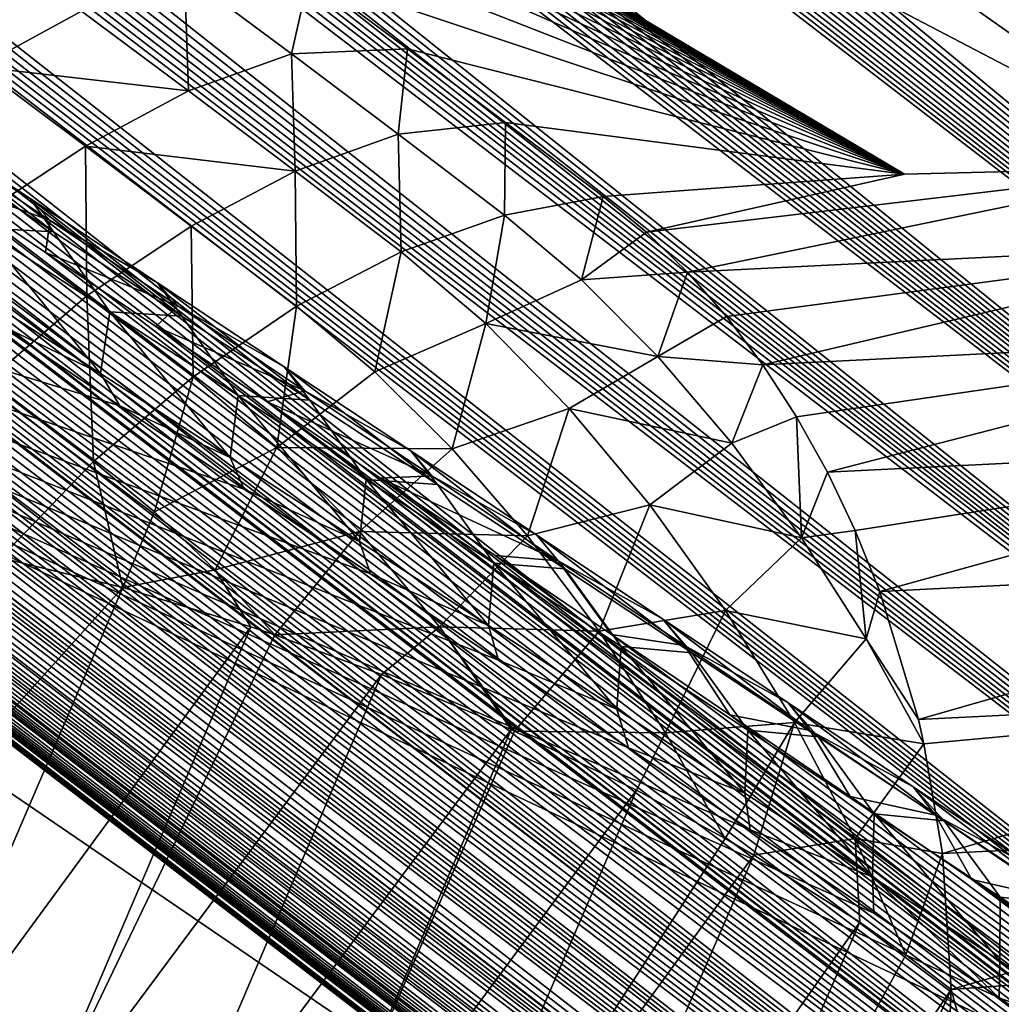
# Model space of a CAD drawing. Header units: metres. Extents: x -82 to 82, y -313 to 40.
# Tile 369 of 405: x 68.76 to 71.06, y -20.55 to -18.25. Entities that reach past the tile are written whole.
import ezdxf

# ---------------------------------------------------------------- set-up
doc = ezdxf.new("R2010")
doc.units = ezdxf.units.M
doc.layers.add('solid_505278_SW0001_CCC', color=7, linetype='CONTINUOUS')

msp = doc.modelspace()

# ---------------------------------------------------------------- linework, layer by layer
at = {"layer": 'solid_505278_SW0001_CCC'}
for points in [[(76.345619, -25.44556, 67.233284), (54.125202, -8.316621, 47.90155), (54.168163, -8.291471, 48.204098)], [(76.345619, -25.44556, 67.233284), (54.168163, -8.291471, 48.204098), (54.234127, -8.277763, 48.533401)], [(76.080063, -25.070902, 67.758102), (54.234127, -8.277763, 48.533401), (54.324928, -8.276736, 48.889782)], [(76.080063, -25.070902, 67.758102), (76.345619, -25.44556, 67.233284), (54.234127, -8.277763, 48.533401)], [(76.080063, -25.070902, 67.758102), (54.324928, -8.276736, 48.889782), (54.380352, -8.281484, 49.078373)], [(76.080063, -25.070902, 67.758102), (54.380352, -8.281484, 49.078373), (54.442638, -8.289826, 49.273983)], [(76.080063, -25.070902, 67.758102), (54.442638, -8.289826, 49.273983), (54.512383, -8.302224, 49.476921)], [(76.345619, -25.44556, 67.233284), (54.103271, -8.351828, 47.625713), (54.125202, -8.316621, 47.90155)], [(75.816483, -24.664057, 68.265808), (54.512383, -8.302224, 49.476921), (54.589371, -8.318463, 49.687038)], [(75.816483, -24.664057, 68.265808), (76.080063, -25.070902, 67.758102), (54.512383, -8.302224, 49.476921)], [(75.816483, -24.664057, 68.265808), (54.589371, -8.318463, 49.687038), (54.674049, -8.33887, 49.904579)], [(75.816483, -24.664057, 68.265808), (54.674049, -8.33887, 49.904579), (54.766926, -8.363841, 50.129829)], [(76.612999, -25.78805, 66.691933), (54.099339, -8.39504, 47.375229), (54.103271, -8.351828, 47.625713)], [(76.345619, -25.44556, 67.233284), (76.612999, -25.78805, 66.691933), (54.103271, -8.351828, 47.625713)], [(75.816483, -24.664057, 68.265808), (54.766926, -8.363841, 50.129829), (54.86776, -8.393135, 50.362602)], [(76.612999, -25.78805, 66.691933), (54.111385, -8.445367, 47.14753), (54.099339, -8.39504, 47.375229)], [(75.816483, -24.664057, 68.265808), (54.86776, -8.393135, 50.362602), (54.977158, -8.42721, 50.603306)], [(75.555031, -24.224947, 68.755859), (54.977158, -8.42721, 50.603306), (55.095448, -8.466302, 50.852158)], [(75.555031, -24.224947, 68.755859), (75.816483, -24.664057, 68.265808), (54.977158, -8.42721, 50.603306)], [(76.612999, -25.78805, 66.691933), (54.137653, -8.502065, 46.94006), (54.111385, -8.445367, 47.14753)], [(75.555031, -24.224947, 68.755859), (55.095448, -8.466302, 50.852158), (55.222481, -8.510247, 51.109005)], [(76.882225, -26.098532, 66.134247), (54.176407, -8.564454, 46.749348), (54.137653, -8.502065, 46.94006)], [(76.612999, -25.78805, 66.691933), (76.882225, -26.098532, 66.134247), (54.137653, -8.502065, 46.94006)], [(75.555031, -24.224947, 68.755859), (55.222481, -8.510247, 51.109005), (55.359039, -8.559654, 51.374424)], [(76.882225, -26.098532, 66.134247), (54.226963, -8.632551, 46.572762), (54.176407, -8.564454, 46.749348)], [(75.555031, -24.224947, 68.755859), (55.359039, -8.559654, 51.374424), (55.505211, -8.614552, 51.648441)], [(75.555031, -24.224947, 68.755859), (55.505211, -8.614552, 51.648441), (55.661079, -8.674984, 51.931095)], [(76.882225, -26.098532, 66.134247), (54.289204, -8.706676, 46.408291), (54.226963, -8.632551, 46.572762)], [(75.295624, -23.753136, 69.227661), (55.661079, -8.674984, 51.931095), (55.827553, -8.741654, 52.223042)], [(75.295624, -23.753136, 69.227661), (75.555031, -24.224947, 68.755859), (55.661079, -8.674984, 51.931095)], [(76.882225, -26.098532, 66.134247), (54.363327, -8.787322, 46.253887), (54.289204, -8.706676, 46.408291)], [(75.295624, -23.753136, 69.227661), (55.827553, -8.741654, 52.223042), (56.00441, -8.814354, 52.524082)], [(77.153114, -26.376831, 65.56057), (54.449986, -8.875228, 46.107922), (54.363327, -8.787322, 46.253887)], [(76.882225, -26.098532, 66.134247), (77.153114, -26.376831, 65.56057), (54.363327, -8.787322, 46.253887)], [(75.295624, -23.753136, 69.227661), (56.00441, -8.814354, 52.524082), (56.19212, -8.893432, 52.834541)], [(77.153114, -26.376831, 65.56057), (54.550522, -8.971525, 45.969608), (54.449986, -8.875228, 46.107922)], [(75.295624, -23.753136, 69.227661), (56.19212, -8.893432, 52.834541), (56.323799, -8.950103, 53.047127)], [(75.295624, -23.753136, 69.227661), (56.323799, -8.950103, 53.047127), (56.460537, -9.009776, 53.264057)], [(77.153114, -26.376831, 65.56057), (54.666393, -9.077358, 45.838272), (54.550522, -8.971525, 45.969608)], [(75.295624, -23.753136, 69.227661), (56.460537, -9.009776, 53.264057), (56.602325, -9.072442, 53.485317)], [(77.153114, -26.376831, 65.56057), (54.799873, -9.194427, 45.713104), (54.666393, -9.077358, 45.838272)], [(75.038445, -23.248466, 69.680389), (56.602325, -9.072442, 53.485317), (56.749523, -9.138391, 53.711166)], [(75.038445, -23.248466, 69.680389), (75.295624, -23.753136, 69.227661), (56.602325, -9.072442, 53.485317)], [(75.038445, -23.248466, 69.680389), (56.749523, -9.138391, 53.711166), (56.902493, -9.207915, 53.941875)], [(77.425522, -26.622751, 64.971252), (54.953804, -9.324703, 45.594826), (54.799873, -9.194427, 45.713104)], [(77.153114, -26.376831, 65.56057), (77.425522, -26.622751, 64.971252), (54.799873, -9.194427, 45.713104)], [(75.038445, -23.248466, 69.680389), (56.902493, -9.207915, 53.941875), (57.061127, -9.280917, 54.177357)], [(75.038445, -23.248466, 69.680389), (57.061127, -9.280917, 54.177357), (57.225243, -9.357238, 54.417461)], [(77.425522, -26.622751, 64.971252), (55.130699, -9.46979, 45.484276), (54.953804, -9.324703, 45.594826)], [(75.038445, -23.248466, 69.680389), (57.225243, -9.357238, 54.417461), (57.395248, -9.437218, 54.662479)], [(75.038445, -23.248466, 69.680389), (57.395248, -9.437218, 54.662479), (57.57156, -9.521201, 54.912704)], [(77.425522, -26.622751, 64.971252), (55.333271, -9.631367, 45.382477), (55.130699, -9.46979, 45.484276)], [(74.7836, -22.710644, 70.113213), (57.57156, -9.521201, 54.912704), (57.75423, -9.60923, 55.168167)], [(74.7836, -22.710644, 70.113213), (75.038445, -23.248466, 69.680389), (57.57156, -9.521201, 54.912704)], [(74.7836, -22.710644, 70.113213), (57.75423, -9.60923, 55.168167), (57.942883, -9.700978, 55.428596)], [(77.699341, -26.836039, 64.366264), (55.564148, -9.81096, 45.291882), (55.333271, -9.631367, 45.382477)], [(77.425522, -26.622751, 64.971252), (77.699341, -26.836039, 64.366264), (55.333271, -9.631367, 45.382477)], [(74.7836, -22.710644, 70.113213), (57.942883, -9.700978, 55.428596), (58.137966, -9.796826, 55.694294)], [(74.7836, -22.710644, 70.113213), (58.137966, -9.796826, 55.694294), (58.339954, -9.897187, 55.965591)], [(77.699341, -26.836039, 64.366264), (55.824394, -10.008912, 45.214863), (55.564148, -9.81096, 45.291882)], [(74.7836, -22.710644, 70.113213), (58.339954, -9.897187, 55.965591), (58.549076, -10.002254, 56.242645)], [(74.7836, -22.710644, 70.113213), (58.549076, -10.002254, 56.242645), (58.764778, -10.111545, 56.525063)], [(77.699341, -26.836039, 64.366264), (56.115044, -10.225605, 45.153378), (55.824394, -10.008912, 45.214863)], [(74.7836, -22.710644, 70.113213), (58.764778, -10.111545, 56.525063), (58.987522, -10.225457, 56.813156)], [(77.974304, -27.016228, 63.745903), (56.272099, -10.34112, 45.129139), (56.115044, -10.225605, 45.153378)], [(77.699341, -26.836039, 64.366264), (77.974304, -27.016228, 63.745903), (56.115044, -10.225605, 45.153378)], [(74.530975, -22.139042, 70.525139), (58.987522, -10.225457, 56.813156), (59.217876, -10.344501, 57.107323)], [(74.530975, -22.139042, 70.525139), (74.7836, -22.710644, 70.113213), (58.987522, -10.225457, 56.813156)], [(77.974304, -27.016228, 63.745903), (56.43716, -10.461495, 45.109402), (56.272099, -10.34112, 45.129139)], [(74.530975, -22.139042, 70.525139), (59.217876, -10.344501, 57.107323), (59.45628, -10.469051, 57.40786)], [(77.974304, -27.016228, 63.745903), (56.610725, -10.58708, 45.094784), (56.43716, -10.461495, 45.109402)], [(74.530975, -22.139042, 70.525139), (59.45628, -10.469051, 57.40786), (59.639893, -10.565666, 57.637127)], [(74.530975, -22.139042, 70.525139), (59.639893, -10.565666, 57.637127), (59.827763, -10.665145, 57.869785)], [(77.974304, -27.016228, 63.745903), (56.792622, -10.717693, 45.08506), (56.610725, -10.58708, 45.094784)], [(74.530975, -22.139042, 70.525139), (59.827763, -10.665145, 57.869785), (60.020191, -10.767756, 58.106045)], [(78.250191, -27.162827, 63.110401), (56.983196, -10.853569, 45.080631), (56.792622, -10.717693, 45.08506)], [(77.974304, -27.016228, 63.745903), (78.250191, -27.162827, 63.110401), (56.792622, -10.717693, 45.08506)], [(74.530975, -22.139042, 70.525139), (60.020191, -10.767756, 58.106045), (60.217476, -10.873771, 58.346104)], [(78.250191, -27.162827, 63.110401), (57.182873, -10.994995, 45.081982), (56.983196, -10.853569, 45.080631)], [(74.530975, -22.139042, 70.525139), (60.217476, -10.873771, 58.346104), (60.41991, -10.983461, 58.590176)], [(78.250191, -27.162827, 63.110401), (57.39143, -11.14176, 45.088863), (57.182873, -10.994995, 45.081982)], [(74.530975, -22.139042, 70.525139), (60.41991, -10.983461, 58.590176), (60.62722, -11.09657, 58.83807)], [(74.530975, -22.139042, 70.525139), (60.62722, -11.09657, 58.83807), (60.839119, -11.21284, 59.0896)], [(78.250191, -27.162827, 63.110401), (57.609409, -11.294246, 45.101841), (57.39143, -11.14176, 45.088863)], [(74.280769, -21.533434, 70.915047), (60.839119, -11.21284, 59.0896), (61.055962, -11.332606, 59.344994)], [(74.280769, -21.533434, 70.915047), (74.530975, -22.139042, 70.525139), (60.839119, -11.21284, 59.0896)], [(78.250191, -27.162827, 63.110401), (57.83709, -11.452638, 45.121223), (57.609409, -11.294246, 45.101841)], [(74.280769, -21.533434, 70.915047), (61.055962, -11.332606, 59.344994), (61.278103, -11.456206, 59.604481)], [(78.526711, -27.275181, 62.45961), (58.074326, -11.616781, 45.146843), (57.83709, -11.452638, 45.121223)], [(78.250191, -27.162827, 63.110401), (78.526711, -27.275181, 62.45961), (57.83709, -11.452638, 45.121223)], [(74.280769, -21.533434, 70.915047), (61.278103, -11.456206, 59.604481), (61.505901, -11.58398, 59.868294)], [(74.280769, -21.533434, 70.915047), (61.505901, -11.58398, 59.868294), (61.739586, -11.716146, 60.136589)], [(78.526711, -27.275181, 62.45961), (58.321842, -11.787207, 45.179451), (58.074326, -11.616781, 45.146843)], [(74.280769, -21.533434, 70.915047), (61.739586, -11.716146, 60.136589), (61.978455, -11.852039, 60.408932)], [(78.526711, -27.275181, 62.45961), (58.579704, -11.963929, 45.21912), (58.321842, -11.787207, 45.179451)], [(74.280769, -21.533434, 70.915047), (61.978455, -11.852039, 60.408932), (62.173393, -11.963545, 60.629784)], [(78.526711, -27.275181, 62.45961), (58.84798, -12.146968, 45.265919), (58.579704, -11.963929, 45.21912)], [(74.280769, -21.533434, 70.915047), (62.173393, -11.963545, 60.629784), (62.371979, -12.077766, 60.853424)], [(74.280769, -21.533434, 70.915047), (62.371979, -12.077766, 60.853424), (62.574429, -12.194921, 61.07999)], [(78.526711, -27.275181, 62.45961), (59.127491, -12.336932, 45.320679), (58.84798, -12.146968, 45.265919)], [(74.280769, -21.533434, 70.915047), (62.574429, -12.194921, 61.07999), (62.780964, -12.315228, 61.309608)], [(74.280769, -21.533434, 70.915047), (62.780964, -12.315228, 61.309608), (62.991795, -12.438903, 61.542416)], [(78.803513, -27.352558, 61.793812), (59.418022, -12.53362, 45.383186), (59.127491, -12.336932, 45.320679)], [(78.526711, -27.275181, 62.45961), (78.803513, -27.352558, 61.793812), (59.127491, -12.336932, 45.320679)], [(74.280769, -21.533434, 70.915047), (62.991795, -12.438903, 61.542416), (63.206776, -12.565801, 61.778336)], [(78.803513, -27.352558, 61.793812), (59.719986, -12.737326, 45.453869), (59.418022, -12.53362, 45.383186)], [(74.033012, -20.893349, 71.281761), (63.206776, -12.565801, 61.778336), (63.425411, -12.695429, 62.017071)], [(74.033012, -20.893349, 71.281761), (74.280769, -21.533434, 70.915047), (63.206776, -12.565801, 61.778336)], [(74.033012, -20.893349, 71.281761), (63.425411, -12.695429, 62.017071), (63.647953, -12.828047, 62.258774)], [(78.803513, -27.352558, 61.793812), (59.928116, -12.877384, 45.50602), (59.719986, -12.737326, 45.453869)], [(74.033012, -20.893349, 71.281761), (63.647953, -12.828047, 62.258774), (63.874664, -12.963936, 62.503593)], [(78.803513, -27.352558, 61.793812), (60.141533, -13.020702, 45.562016), (59.928116, -12.877384, 45.50602)], [(74.033012, -20.893349, 71.281761), (63.874664, -12.963936, 62.503593), (64.10582, -13.103378, 62.751694)], [(78.803513, -27.352558, 61.793812), (60.360237, -13.167265, 45.621857), (60.141533, -13.020702, 45.562016)], [(74.033012, -20.893349, 71.281761), (64.10582, -13.103378, 62.751694), (64.341682, -13.246655, 63.003227)], [(78.803513, -27.352558, 61.793812), (60.584541, -13.31732, 45.685883), (60.360237, -13.167265, 45.621857)], [(74.033012, -20.893349, 71.281761), (64.341682, -13.246655, 63.003227), (64.582527, -13.394051, 63.258354)], [(79.080238, -27.394154, 61.113167), (60.814766, -13.471116, 45.754436), (60.584541, -13.31732, 45.685883)], [(78.803513, -27.352558, 61.793812), (79.080238, -27.394154, 61.113167), (60.584541, -13.31732, 45.685883)], [(74.033012, -20.893349, 71.281761), (64.582527, -13.394051, 63.258354), (64.828125, -13.545334, 63.516979)], [(79.080238, -27.394154, 61.113167), (61.050827, -13.628572, 45.827419), (60.814766, -13.471116, 45.754436)], [(74.033012, -20.893349, 71.281761), (64.828125, -13.545334, 63.516979), (65.077919, -13.699915, 63.77879)], [(79.080238, -27.394154, 61.113167), (61.292542, -13.789539, 45.904648), (61.050827, -13.628572, 45.827419)], [(74.033012, -20.893349, 71.281761), (65.077919, -13.699915, 63.77879), (65.332214, -13.85813, 64.043945)], [(79.080238, -27.394154, 61.113167), (61.540279, -13.954306, 45.986523), (61.292542, -13.789539, 45.904648)], [(74.033012, -20.893349, 71.281761), (65.332214, -13.85813, 64.043945), (65.547783, -13.993009, 64.267578)], [(79.080238, -27.394154, 61.113167), (61.794388, -14.123154, 46.073452), (61.540279, -13.954306, 45.986523)], [(74.033012, -20.893349, 71.281761), (65.547783, -13.993009, 64.267578), (65.766876, -14.130865, 64.493736)], [(79.080238, -27.394154, 61.113167), (62.054924, -14.29612, 46.165489), (61.794388, -14.123154, 46.073452)], [(74.033012, -20.893349, 71.281761), (65.766876, -14.130865, 64.493736), (65.989677, -14.271907, 64.722519)], [(74.033012, -20.893349, 71.281761), (65.989677, -14.271907, 64.722519), (66.216354, -14.416341, 64.954025)], [(79.356384, -27.398928, 60.41748), (62.321552, -14.472925, 46.262257), (62.054924, -14.29612, 46.165489)], [(79.080238, -27.394154, 61.113167), (79.356384, -27.398928, 60.41748), (62.054924, -14.29612, 46.165489)], [(73.787422, -20.217896, 71.62381), (66.216354, -14.416341, 64.954025), (66.447098, -14.564372, 65.188339)], [(73.787422, -20.217896, 71.62381), (74.033012, -20.893349, 71.281761), (66.216354, -14.416341, 64.954025)], [(79.356384, -27.398928, 60.41748), (62.594658, -14.653878, 46.364201), (62.321552, -14.472925, 46.262257)], [(73.787422, -20.217896, 71.62381), (66.447098, -14.564372, 65.188339), (66.681412, -14.715458, 65.425224)], [(79.356384, -27.398928, 60.41748), (62.874641, -14.839315, 46.471806), (62.594658, -14.653878, 46.364201)], [(73.787422, -20.217896, 71.62381), (66.681412, -14.715458, 65.425224), (66.918991, -14.869269, 65.664536)], [(79.356384, -27.398928, 60.41748), (63.161697, -15.029392, 46.585297), (62.874641, -14.839315, 46.471806)], [(73.787422, -20.217896, 71.62381), (66.918991, -14.869269, 65.664536), (67.160095, -15.026097, 65.906395)], [(79.356384, -27.398928, 60.41748), (63.455353, -15.22371, 46.704117), (63.161697, -15.029392, 46.585297)], [(73.787422, -20.217896, 71.62381), (67.160095, -15.026097, 65.906395), (67.404976, -15.186237, 66.15094)], [(73.787422, -20.217896, 71.62381), (67.404976, -15.186237, 66.15094), (67.6539, -15.349985, 66.398308)], [(79.356384, -27.398928, 60.41748), (63.755993, -15.42259, 46.828728), (63.455353, -15.22371, 46.704117)], [(73.787422, -20.217896, 71.62381), (67.6539, -15.349985, 66.398308), (67.90712, -15.517633, 66.648628)], [(65.51545, -15.45385, 72.289742), (71.520294, -18.5916, 74.938774), (66.97953, -15.387093, 70.788261)], [(72.385971, -18.314705, 72.999725), (72.153824, -18.143229, 72.789551), (66.97953, -15.387093, 70.788261)], [(72.194359, -18.60902, 74.185341), (72.385971, -18.314705, 72.999725), (66.97953, -15.387093, 70.788261)], [(71.520294, -18.5916, 74.938774), (72.194359, -18.60902, 74.185341), (66.97953, -15.387093, 70.788261)], [(79.356384, -27.398928, 60.41748), (64.064102, -15.626443, 46.959724), (63.755993, -15.42259, 46.828728)], [(65.51545, -15.45385, 72.289742), (70.830315, -18.609018, 75.677643), (71.520294, -18.5916, 74.938774)], [(65.51545, -15.45385, 72.289742), (65.734825, -15.593387, 72.477196), (70.830315, -18.609018, 75.677643)], [(73.787422, -20.217896, 71.62381), (67.90712, -15.517633, 66.648628), (68.164886, -15.68948, 66.902039)], [(65.734825, -15.593387, 72.477196), (65.95488, -15.734607, 72.666023), (70.830315, -18.609018, 75.677643)], [(79.631462, -27.365898, 59.707096), (64.380051, -15.835576, 47.097538), (64.064102, -15.626443, 46.959724)], [(79.356384, -27.398928, 60.41748), (79.631462, -27.365898, 59.707096), (64.064102, -15.626443, 46.959724)], [(73.787422, -20.217896, 71.62381), (68.164886, -15.68948, 66.902039), (68.389641, -15.840342, 67.121811)], [(65.95488, -15.734607, 72.666023), (66.175362, -15.877346, 72.855988), (70.830315, -18.609018, 75.677643)], [(79.631462, -27.365898, 59.707096), (64.621765, -15.995558, 47.204895), (64.380051, -15.835576, 47.097538)], [(73.787422, -20.217896, 71.62381), (68.389641, -15.840342, 67.121811), (68.618042, -15.994603, 67.34407)], [(66.175362, -15.877346, 72.855988), (66.395973, -16.021437, 73.046844), (70.830315, -18.609018, 75.677643)], [(79.631462, -27.365898, 59.707096), (64.867653, -16.158316, 47.315819), (64.621765, -15.995558, 47.204895)], [(73.787422, -20.217896, 71.62381), (68.618042, -15.994603, 67.34407), (68.849937, -16.151844, 67.568985)], [(66.395973, -16.021437, 73.046844), (66.634491, -16.178661, 73.254082), (70.830315, -18.609018, 75.677643)], [(79.631462, -27.365898, 59.707096), (65.117973, -16.324064, 47.430614), (64.867653, -16.158316, 47.315819)], [(73.787422, -20.217896, 71.62381), (68.849937, -16.151844, 67.568985), (69.085213, -16.312012, 67.796425)], [(66.634491, -16.178661, 73.254082), (66.872498, -16.337044, 73.461792), (70.830315, -18.609018, 75.677643)], [(73.787422, -20.217896, 71.62381), (69.085213, -16.312012, 67.796425), (69.323776, -16.475142, 68.02623)], [(79.631462, -27.365898, 59.707096), (65.372963, -16.493017, 47.549595), (65.117973, -16.324064, 47.430614)], [(66.872498, -16.337044, 73.461792), (67.109642, -16.496363, 73.669693), (70.830315, -18.609018, 75.677643)], [(73.787422, -20.217896, 71.62381), (69.323776, -16.475142, 68.02623), (69.565559, -16.64127, 68.258224)], [(79.631462, -27.365898, 59.707096), (65.632874, -16.665394, 47.673073), (65.372963, -16.493017, 47.549595)], [(67.109642, -16.496363, 73.669693), (67.345573, -16.656382, 73.87748), (70.830315, -18.609018, 75.677643)], [(73.787422, -20.217896, 71.62381), (69.565559, -16.64127, 68.258224), (69.810463, -16.810432, 68.492241)], [(79.631462, -27.365898, 59.707096), (65.897484, -16.840994, 47.800743), (65.632874, -16.665394, 47.673073)], [(67.345573, -16.656382, 73.87748), (67.580055, -16.81694, 74.084969), (70.830315, -18.609018, 75.677643)], [(67.580055, -16.81694, 74.084969), (67.813858, -16.978554, 74.292816), (70.830315, -18.609018, 75.677643)], [(73.787422, -20.217896, 71.62381), (69.810463, -16.810432, 68.492241), (70.027245, -16.960968, 68.69854)], [(79.631462, -27.365898, 59.707096), (66.16655, -17.019615, 47.932316), (65.897484, -16.840994, 47.800743)], [(73.787422, -20.217896, 71.62381), (70.027245, -16.960968, 68.69854), (70.2463, -17.11388, 68.906143)], [(67.813858, -16.978554, 74.292816), (68.047195, -17.141367, 74.501205), (70.830315, -18.609018, 75.677643)], [(79.631462, -27.365898, 59.707096), (66.440361, -17.201515, 48.068172), (66.16655, -17.019615, 47.932316)], [(73.787422, -20.217896, 71.62381), (70.2463, -17.11388, 68.906143), (70.467567, -17.269192, 69.114952)], [(68.047195, -17.141367, 74.501205), (68.280052, -17.305386, 74.710136), (70.830315, -18.609018, 75.677643)], [(79.904892, -27.293921, 58.982094), (66.7192, -17.386948, 48.208702), (66.440361, -17.201515, 48.068172)], [(79.631462, -27.365898, 59.707096), (79.904892, -27.293921, 58.982094), (66.440361, -17.201515, 48.068172)], [(73.787422, -20.217896, 71.62381), (70.467567, -17.269192, 69.114952), (70.690987, -17.426931, 69.324852)], [(68.280052, -17.305386, 74.710136), (68.512436, -17.470613, 74.919617), (70.830315, -18.609018, 75.677643)], [(79.904892, -27.293921, 58.982094), (67.003342, -17.576176, 48.354282), (66.7192, -17.386948, 48.208702)], [(73.787422, -20.217896, 71.62381), (70.690987, -17.426931, 69.324852), (70.916504, -17.58712, 69.535728)], [(68.512436, -17.470613, 74.919617), (68.744331, -17.637051, 75.129631), (70.830315, -18.609018, 75.677643)], [(79.904892, -27.293921, 58.982094), (67.292984, -17.769373, 48.505165), (67.003342, -17.576176, 48.354282)], [(73.787422, -20.217896, 71.62381), (70.916504, -17.58712, 69.535728), (71.144203, -17.749723, 69.747765)], [(68.744331, -17.637051, 75.129631), (68.975746, -17.804703, 75.340187), (70.830315, -18.609018, 75.677643)], [(79.904892, -27.293921, 58.982094), (67.587585, -17.966043, 48.660587), (67.292984, -17.769373, 48.505165)], [(68.975746, -17.804703, 75.340187), (69.206657, -17.97357, 75.551277), (70.830315, -18.609018, 75.677643)], [(79.904892, -27.293921, 58.982094), (67.826912, -18.125957, 48.788315), (67.587585, -17.966043, 48.660587)], [(69.206657, -17.97357, 75.551277), (69.43708, -18.143658, 75.762901), (70.830315, -18.609018, 75.677643)], [(79.904892, -27.293921, 58.982094), (68.069649, -18.288334, 48.919315), (67.826912, -18.125957, 48.788315)], [(68.904106, -18.226603, 76.10701), (69.154434, -18.413588, 76.338867), (69.145386, -18.140316, 75.917511)], [(69.145386, -18.140316, 75.917511), (69.395866, -18.327255, 76.149574), (69.43708, -18.143658, 75.762901)], [(69.154434, -18.413588, 76.338867), (69.395866, -18.327255, 76.149574), (69.145386, -18.140316, 75.917511)], [(69.395866, -18.327255, 76.149574), (69.666992, -18.314968, 75.975067), (69.43708, -18.143658, 75.762901)], [(69.43708, -18.143658, 75.762901), (69.666992, -18.314968, 75.975067), (70.830315, -18.609018, 75.677643)], [(68.41526, -18.17292, 76.041428), (68.664589, -18.357639, 76.2714), (68.904106, -18.226603, 76.10701)], [(68.664589, -18.357639, 76.2714), (69.154434, -18.413588, 76.338867), (68.904106, -18.226603, 76.10701)], [(71.454842, -21.913322, 47.849567), (66.165321, -19.457106, 43.946228), (66.116264, -18.267302, 45.092133)], [(71.348938, -20.738909, 49.011082), (71.454842, -21.913322, 47.849567), (66.116264, -18.267302, 45.092133)], [(71.051918, -20.537415, 48.840172), (71.348938, -20.738909, 49.011082), (66.116264, -18.267302, 45.092133)], [(70.758492, -20.338884, 48.673405), (71.051918, -20.537415, 48.840172), (66.116264, -18.267302, 45.092133)], [(70.469414, -20.143612, 48.511364), (70.758492, -20.338884, 48.673405), (66.116264, -18.267302, 45.092133)], [(70.184845, -19.951626, 48.35413), (70.469414, -20.143612, 48.511364), (66.116264, -18.267302, 45.092133)], [(69.880112, -19.746302, 48.188217), (70.184845, -19.951626, 48.35413), (66.116264, -18.267302, 45.092133)], [(69.580162, -19.544506, 48.027367), (69.880112, -19.746302, 48.188217), (66.116264, -18.267302, 45.092133)], [(69.284698, -19.346058, 47.871254), (69.580162, -19.544506, 48.027367), (66.116264, -18.267302, 45.092133)], [(68.993416, -19.150776, 47.719559), (69.284698, -19.346058, 47.871254), (66.116264, -18.267302, 45.092133)], [(68.706009, -18.958488, 47.571983), (68.993416, -19.150776, 47.719559), (66.116264, -18.267302, 45.092133)], [(79.904892, -27.293921, 58.982094), (68.315971, -18.453331, 49.053841), (68.069649, -18.288334, 48.919315)], [(69.154434, -18.413588, 76.338867), (69.403908, -18.601646, 76.570786), (69.395866, -18.327255, 76.149574)], [(69.395866, -18.327255, 76.149574), (69.645477, -18.515282, 76.381683), (69.666992, -18.314968, 75.975067)], [(69.403908, -18.601646, 76.570786), (69.645477, -18.515282, 76.381683), (69.395866, -18.327255, 76.149574)], [(69.645477, -18.515282, 76.381683), (69.8964, -18.487503, 76.187759), (69.666992, -18.314968, 75.975067)], [(69.666992, -18.314968, 75.975067), (69.8964, -18.487503, 76.187759), (70.830315, -18.609018, 75.677643)], [(68.664589, -18.357639, 76.2714), (68.666656, -18.705019, 76.622879), (68.913078, -18.543404, 76.50145)], [(68.664589, -18.357639, 76.2714), (68.913078, -18.543404, 76.50145), (69.154434, -18.413588, 76.338867)], [(68.913078, -18.543404, 76.50145), (69.403908, -18.601646, 76.570786), (69.154434, -18.413588, 76.338867)], [(79.904892, -27.293921, 58.982094), (68.566032, -18.621109, 49.192135), (68.315971, -18.453331, 49.053841)], [(68.531349, -18.517765, 48.811249), (68.784058, -18.665947, 48.595512), (68.485435, -18.468668, 48.431286)], [(68.83844, -18.743338, 48.287426), (68.485435, -18.468668, 48.431286), (68.784058, -18.665947, 48.595512)], [(68.536942, -18.5457, 48.122433), (68.485435, -18.468668, 48.431286), (68.83844, -18.743338, 48.287426)], [(69.645477, -18.515282, 76.381683), (69.894157, -18.704412, 76.613892), (69.8964, -18.487503, 76.187759)], [(69.894157, -18.704412, 76.613892), (70.125298, -18.661268, 76.400978), (69.8964, -18.487503, 76.187759)], [(69.8964, -18.487503, 76.187759), (70.125298, -18.661268, 76.400978), (70.830315, -18.609018, 75.677643)], [(68.531349, -18.517765, 48.811249), (68.566032, -18.621109, 49.192135), (68.830719, -18.71726, 48.977444)], [(68.531349, -18.517765, 48.811249), (68.830719, -18.71726, 48.977444), (68.784058, -18.665947, 48.595512)], [(69.403908, -18.601646, 76.570786), (69.652512, -18.790773, 76.802757), (69.645477, -18.515282, 76.381683)], [(69.652512, -18.790773, 76.802757), (69.894157, -18.704412, 76.613892), (69.645477, -18.515282, 76.381683)], [(68.536942, -18.5457, 48.122433), (68.83844, -18.743338, 48.287426), (68.668816, -18.734686, 47.882797)], [(68.913078, -18.543404, 76.50145), (68.666656, -18.705019, 76.622879), (68.916428, -18.893501, 76.854858)], [(68.913078, -18.543404, 76.50145), (68.916428, -18.893501, 76.854858), (69.160713, -18.730209, 76.731583)], [(68.913078, -18.543404, 76.50145), (69.160713, -18.730209, 76.731583), (69.403908, -18.601646, 76.570786)], [(69.160713, -18.730209, 76.731583), (69.407494, -18.918053, 76.961784), (69.403908, -18.601646, 76.570786)], [(69.407494, -18.918053, 76.961784), (69.652512, -18.790773, 76.802757), (69.403908, -18.601646, 76.570786)], [(70.226624, -18.744364, 76.49221), (71.520294, -18.5916, 74.938774), (70.830315, -18.609018, 75.677643)], [(70.226624, -18.744364, 76.49221), (70.32267, -18.838125, 76.578728), (71.520294, -18.5916, 74.938774)], [(71.716415, -18.768698, 75.118042), (71.520294, -18.5916, 74.938774), (70.32267, -18.838125, 76.578728)], [(79.904892, -27.293921, 58.982094), (68.820007, -18.791828, 49.334438), (68.566032, -18.621109, 49.192135)], [(68.830719, -18.71726, 48.977444), (68.566032, -18.621109, 49.192135), (68.820007, -18.791828, 49.334438)], [(70.226624, -18.744364, 76.49221), (70.830315, -18.609018, 75.677643), (70.125298, -18.661268, 76.400978)], [(68.830719, -18.71726, 48.977444), (69.081825, -18.863064, 48.761475), (68.784058, -18.665947, 48.595512)], [(69.139046, -18.940815, 48.454174), (68.784058, -18.665947, 48.595512), (69.081825, -18.863064, 48.761475)], [(68.83844, -18.743338, 48.287426), (68.784058, -18.665947, 48.595512), (69.139046, -18.940815, 48.454174)], [(70.074364, -18.856188, 76.766762), (70.125298, -18.661268, 76.400978), (69.894157, -18.704412, 76.613892)], [(70.074364, -18.856188, 76.766762), (70.226624, -18.744364, 76.49221), (70.125298, -18.661268, 76.400978)], [(68.683945, -19.092453, 76.94371), (68.916428, -18.893501, 76.854858), (68.666656, -18.705019, 76.622879)], [(68.830719, -18.71726, 48.977444), (68.820007, -18.791828, 49.334438), (69.129272, -18.916586, 49.14539)], [(68.830719, -18.71726, 48.977444), (69.129272, -18.916586, 49.14539), (69.081825, -18.863064, 48.761475)], [(69.85025, -18.958197, 76.969597), (69.894157, -18.704412, 76.613892), (69.652512, -18.790773, 76.802757)], [(70.074364, -18.856188, 76.766762), (69.894157, -18.704412, 76.613892), (69.85025, -18.958197, 76.969597)], [(68.668816, -18.734686, 47.882797), (68.948532, -19.075281, 47.756706), (68.643875, -18.878336, 47.59148)], [(68.668816, -18.734686, 47.882797), (68.970322, -18.931004, 48.047604), (68.948532, -19.075281, 47.756706)], [(68.83844, -18.743338, 48.287426), (68.970322, -18.931004, 48.047604), (68.668816, -18.734686, 47.882797)], [(68.83844, -18.743338, 48.287426), (69.139046, -18.940815, 48.454174), (68.970322, -18.931004, 48.047604)], [(69.160713, -18.730209, 76.731583), (68.916428, -18.893501, 76.854858), (69.165321, -19.083025, 77.086929)], [(69.160713, -18.730209, 76.731583), (69.165321, -19.083025, 77.086929), (69.407494, -18.918053, 76.961784)], [(70.074364, -18.856188, 76.766762), (70.32267, -18.838125, 76.578728), (70.226624, -18.744364, 76.49221)], [(71.716415, -18.768698, 75.118042), (70.32267, -18.838125, 76.578728), (70.413628, -18.941887, 76.659187)], [(71.716415, -18.768698, 75.118042), (70.413628, -18.941887, 76.659187), (70.498909, -19.055021, 76.733101)], [(71.889236, -18.985826, 75.276009), (71.716415, -18.768698, 75.118042), (70.498909, -19.055021, 76.733101)], [(79.904892, -27.293921, 58.982094), (69.077774, -18.965391, 49.480579), (68.820007, -18.791828, 49.334438)], [(69.129272, -18.916586, 49.14539), (68.820007, -18.791828, 49.334438), (69.077774, -18.965391, 49.480579)], [(69.590332, -19.071508, 77.117439), (69.652512, -18.790773, 76.802757), (69.407494, -18.918053, 76.961784)], [(69.85025, -18.958197, 76.969597), (69.652512, -18.790773, 76.802757), (69.590332, -19.071508, 77.117439)], [(70.252945, -19.035486, 76.888573), (70.074364, -18.856188, 76.766762), (69.85025, -18.958197, 76.969597)], [(70.252945, -19.035486, 76.888573), (70.32267, -18.838125, 76.578728), (70.074364, -18.856188, 76.766762)], [(70.252945, -19.035486, 76.888573), (70.413628, -18.941887, 76.659187), (70.32267, -18.838125, 76.578728)], [(68.643875, -18.878336, 47.59148), (68.948532, -19.075281, 47.756706), (68.706009, -18.958488, 47.571983)], [(69.129272, -18.916586, 49.14539), (69.378738, -19.06003, 48.929142), (69.081825, -18.863064, 48.761475)], [(69.438744, -19.138147, 48.622635), (69.081825, -18.863064, 48.761475), (69.378738, -19.06003, 48.929142)], [(69.139046, -18.940815, 48.454174), (69.081825, -18.863064, 48.761475), (69.438744, -19.138147, 48.622635)], [(68.683945, -19.092453, 76.94371), (68.932144, -19.281502, 77.175011), (68.916428, -18.893501, 76.854858)], [(68.932144, -19.281502, 77.175011), (69.165321, -19.083025, 77.086929), (68.916428, -18.893501, 76.854858)], [(69.129272, -18.916586, 49.14539), (69.077774, -18.965391, 49.480579), (69.426994, -19.115757, 49.31506)], [(69.129272, -18.916586, 49.14539), (69.426994, -19.115757, 49.31506), (69.378738, -19.06003, 48.929142)], [(69.36113, -19.248659, 77.252304), (69.407494, -18.918053, 76.961784), (69.165321, -19.083025, 77.086929)], [(69.590332, -19.071508, 77.117439), (69.407494, -18.918053, 76.961784), (69.36113, -19.248659, 77.252304)], [(68.970322, -18.931004, 48.047604), (69.252197, -19.272078, 47.923691), (68.948532, -19.075281, 47.756706)], [(68.970322, -18.931004, 48.047604), (69.270897, -19.127172, 48.214142), (69.252197, -19.272078, 47.923691)], [(69.139046, -18.940815, 48.454174), (69.270897, -19.127172, 48.214142), (68.970322, -18.931004, 48.047604)], [(69.139046, -18.940815, 48.454174), (69.438744, -19.138147, 48.622635), (69.270897, -19.127172, 48.214142)], [(70.252945, -19.035486, 76.888573), (70.498909, -19.055021, 76.733101), (70.413628, -18.941887, 76.659187)], [(68.948532, -19.075281, 47.756706), (68.993416, -19.150776, 47.719559), (68.706009, -18.958488, 47.571983)], [(79.904892, -27.293921, 58.982094), (69.338974, -19.141443, 49.630005), (69.077774, -18.965391, 49.480579)], [(69.426994, -19.115757, 49.31506), (69.077774, -18.965391, 49.480579), (69.338974, -19.141443, 49.630005)], [(69.85025, -18.958197, 76.969597), (69.590332, -19.071508, 77.117439), (69.771721, -19.252003, 77.242836)], [(70.045853, -19.157257, 77.100281), (69.85025, -18.958197, 76.969597), (69.771721, -19.252003, 77.242836)], [(70.252945, -19.035486, 76.888573), (69.85025, -18.958197, 76.969597), (70.045853, -19.157257, 77.100281)], [(71.889236, -18.985826, 75.276009), (70.498909, -19.055021, 76.733101), (70.577965, -19.17679, 76.799957)], [(71.889236, -18.985826, 75.276009), (70.577965, -19.17679, 76.799957), (70.650261, -19.306402, 76.859329)], [(72.034348, -19.23745, 75.408653), (71.889236, -18.985826, 75.276009), (70.650261, -19.306402, 76.859329)], [(70.426003, -19.238388, 76.976669), (70.252945, -19.035486, 76.888573), (70.045853, -19.157257, 77.100281)], [(70.426003, -19.238388, 76.976669), (70.498909, -19.055021, 76.733101), (70.252945, -19.035486, 76.888573)], [(69.426994, -19.115757, 49.31506), (69.674805, -19.256857, 49.098473), (69.378738, -19.06003, 48.929142)], [(69.737541, -19.335346, 48.792778), (69.378738, -19.06003, 48.929142), (69.674805, -19.256857, 49.098473)], [(69.438744, -19.138147, 48.622635), (69.378738, -19.06003, 48.929142), (69.737541, -19.335346, 48.792778)], [(70.426003, -19.238388, 76.976669), (70.577965, -19.17679, 76.799957), (70.498909, -19.055021, 76.733101)], [(69.074844, -19.399302, 77.298515), (69.165321, -19.083025, 77.086929), (68.932144, -19.281502, 77.175011)], [(68.948532, -19.075281, 47.756706), (69.252197, -19.272078, 47.923691), (68.993416, -19.150776, 47.719559)], [(69.36113, -19.248659, 77.252304), (69.165321, -19.083025, 77.086929), (69.074844, -19.399302, 77.298515)], [(69.771721, -19.252003, 77.242836), (69.590332, -19.071508, 77.117439), (69.36113, -19.248659, 77.252304)], [(68.683945, -19.092453, 76.94371), (68.714912, -19.507242, 77.223648), (68.932144, -19.281502, 77.175011)], [(69.270897, -19.127172, 48.214142), (69.554878, -19.468739, 48.092396), (69.252197, -19.272078, 47.923691)], [(69.270897, -19.127172, 48.214142), (69.570534, -19.323208, 48.382374), (69.554878, -19.468739, 48.092396)], [(69.438744, -19.138147, 48.622635), (69.570534, -19.323208, 48.382374), (69.270897, -19.127172, 48.214142)], [(69.426994, -19.115757, 49.31506), (69.338974, -19.141443, 49.630005), (69.723892, -19.314781, 49.486412)], [(69.426994, -19.115757, 49.31506), (69.723892, -19.314781, 49.486412), (69.674805, -19.256857, 49.098473)], [(69.252197, -19.272078, 47.923691), (69.284698, -19.346058, 47.871254), (68.993416, -19.150776, 47.719559)], [(80.17585, -27.181515, 58.242153), (69.603798, -19.320168, 49.783001), (69.338974, -19.141443, 49.630005)], [(69.723892, -19.314781, 49.486412), (69.338974, -19.141443, 49.630005), (69.603798, -19.320168, 49.783001)], [(79.904892, -27.293921, 58.982094), (80.17585, -27.181515, 58.242153), (69.338974, -19.141443, 49.630005)], [(69.438744, -19.138147, 48.622635), (69.737541, -19.335346, 48.792778), (69.570534, -19.323208, 48.382374)], [(70.045853, -19.157257, 77.100281), (69.771721, -19.252003, 77.242836), (69.947983, -19.45587, 77.335434)], [(70.234566, -19.383106, 77.19162), (70.045853, -19.157257, 77.100281), (69.947983, -19.45587, 77.335434)], [(70.426003, -19.238388, 76.976669), (70.045853, -19.157257, 77.100281), (70.234566, -19.383106, 77.19162)], [(70.589745, -19.460457, 77.029114), (70.577965, -19.17679, 76.799957), (70.426003, -19.238388, 76.976669)], [(70.589745, -19.460457, 77.029114), (70.650261, -19.306402, 76.859329), (70.577965, -19.17679, 76.799957)], [(69.36113, -19.248659, 77.252304), (69.074844, -19.399302, 77.298515), (69.217041, -19.534842, 77.402939)], [(69.554901, -19.445364, 77.382256), (69.36113, -19.248659, 77.252304), (69.217041, -19.534842, 77.402939)], [(69.771721, -19.252003, 77.242836), (69.36113, -19.248659, 77.252304), (69.554901, -19.445364, 77.382256)], [(70.589745, -19.460457, 77.029114), (70.426003, -19.238388, 76.976669), (70.234566, -19.383106, 77.19162)], [(72.034348, -19.23745, 75.408653), (70.650261, -19.306402, 76.859329), (70.715332, -19.443003, 76.910828)], [(72.034348, -19.23745, 75.408653), (70.715332, -19.443003, 76.910828), (70.772758, -19.58572, 76.954117)], [(72.148048, -19.517157, 75.512581), (72.034348, -19.23745, 75.408653), (70.772758, -19.58572, 76.954117)], [(69.252197, -19.272078, 47.923691), (69.554878, -19.468739, 48.092396), (69.284698, -19.346058, 47.871254)], [(69.947983, -19.45587, 77.335434), (69.771721, -19.252003, 77.242836), (69.554901, -19.445364, 77.382256)], [(69.723892, -19.314781, 49.486412), (69.970016, -19.453556, 49.26944), (69.674805, -19.256857, 49.098473)], [(70.035446, -19.532427, 48.964573), (69.674805, -19.256857, 49.098473), (69.970016, -19.453556, 49.26944)], [(69.737541, -19.335346, 48.792778), (69.674805, -19.256857, 49.098473), (70.035446, -19.532427, 48.964573)], [(69.000526, -19.576612, 77.37252), (68.932144, -19.281502, 77.175011), (68.714912, -19.507242, 77.223648)], [(69.000526, -19.576612, 77.37252), (69.074844, -19.399302, 77.298515), (68.932144, -19.281502, 77.175011)], [(69.723892, -19.314781, 49.486412), (69.603798, -19.320168, 49.783001), (70.019958, -19.513674, 49.65942)], [(69.723892, -19.314781, 49.486412), (70.019958, -19.513674, 49.65942), (69.970016, -19.453556, 49.26944)], [(70.589745, -19.460457, 77.029114), (70.715332, -19.443003, 76.910828), (70.650261, -19.306402, 76.859329)], [(69.570534, -19.323208, 48.382374), (69.856583, -19.665279, 48.262794), (69.554878, -19.468739, 48.092396)], [(69.570534, -19.323208, 48.382374), (69.869247, -19.519119, 48.552265), (69.856583, -19.665279, 48.262794)], [(69.737541, -19.335346, 48.792778), (69.869247, -19.519119, 48.552265), (69.570534, -19.323208, 48.382374)], [(80.17585, -27.181515, 58.242153), (69.872421, -19.501766, 49.93988), (69.603798, -19.320168, 49.783001)], [(70.019958, -19.513674, 49.65942), (69.603798, -19.320168, 49.783001), (69.872421, -19.501766, 49.93988)], [(69.737541, -19.335346, 48.792778), (70.035446, -19.532427, 48.964573), (69.869247, -19.519119, 48.552265)], [(69.554878, -19.468739, 48.092396), (69.580162, -19.544506, 48.027367), (69.284698, -19.346058, 47.871254)], [(70.234566, -19.383106, 77.19162), (69.947983, -19.45587, 77.335434), (70.11554, -19.678972, 77.393349)], [(70.411789, -19.630245, 77.241402), (70.234566, -19.383106, 77.19162), (70.11554, -19.678972, 77.393349)], [(70.589745, -19.460457, 77.029114), (70.234566, -19.383106, 77.19162), (70.411789, -19.630245, 77.241402)], [(69.000526, -19.576612, 77.37252), (69.217041, -19.534842, 77.402939), (69.074844, -19.399302, 77.298515)], [(71.456108, -23.133965, 46.727642), (66.118774, -20.699102, 42.856998), (66.165321, -19.457106, 43.946228)], [(71.454842, -21.913322, 47.849567), (71.456108, -23.133965, 46.727642), (66.165321, -19.457106, 43.946228)], [(69.554901, -19.445364, 77.382256), (69.217041, -19.534842, 77.402939), (69.356697, -19.687656, 77.487366)], [(69.741997, -19.668438, 77.473679), (69.554901, -19.445364, 77.382256), (69.356697, -19.687656, 77.487366)], [(69.947983, -19.45587, 77.335434), (69.554901, -19.445364, 77.382256), (69.741997, -19.668438, 77.473679)], [(70.11554, -19.678972, 77.393349), (69.947983, -19.45587, 77.335434), (69.741997, -19.668438, 77.473679)], [(70.019958, -19.513674, 49.65942), (70.264381, -19.650141, 49.442009), (69.970016, -19.453556, 49.26944)], [(70.332451, -19.729397, 49.137985), (69.970016, -19.453556, 49.26944), (70.264381, -19.650141, 49.442009)], [(70.035446, -19.532427, 48.964573), (69.970016, -19.453556, 49.26944), (70.332451, -19.729397, 49.137985)], [(70.740601, -19.696835, 77.044769), (70.715332, -19.443003, 76.910828), (70.589745, -19.460457, 77.029114)], [(70.740601, -19.696835, 77.044769), (70.772758, -19.58572, 76.954117), (70.715332, -19.443003, 76.910828)], [(69.554878, -19.468739, 48.092396), (69.856583, -19.665279, 48.262794), (69.580162, -19.544506, 48.027367)], [(70.740601, -19.696835, 77.044769), (70.589745, -19.460457, 77.029114), (70.411789, -19.630245, 77.241402)], [(80.17585, -27.181515, 58.242153), (70.14505, -19.686436, 50.100964), (69.872421, -19.501766, 49.93988)], [(70.019958, -19.513674, 49.65942), (69.872421, -19.501766, 49.93988), (70.14505, -19.686436, 50.100964)], [(69.000526, -19.576612, 77.37252), (68.714912, -19.507242, 77.223648), (68.42186, -20.217884, 77.493874)], [(69.869247, -19.519119, 48.552265), (70.15731, -19.861715, 48.434845), (69.856583, -19.665279, 48.262794)], [(69.869247, -19.519119, 48.552265), (70.16703, -19.714922, 48.723789), (70.15731, -19.861715, 48.434845)], [(70.035446, -19.532427, 48.964573), (70.16703, -19.714922, 48.723789), (69.869247, -19.519119, 48.552265)], [(70.019958, -19.513674, 49.65942), (70.14505, -19.686436, 50.100964), (70.315201, -19.712442, 49.834045)], [(70.019958, -19.513674, 49.65942), (70.315201, -19.712442, 49.834045), (70.264381, -19.650141, 49.442009)], [(72.148048, -19.517157, 75.512581), (70.772758, -19.58572, 76.954117), (70.863289, -19.885838, 77.015045)], [(72.227448, -19.817812, 75.585152), (72.148048, -19.517157, 75.512581), (70.863289, -19.885838, 77.015045)], [(69.000526, -19.576612, 77.37252), (69.300575, -19.668446, 77.474068), (69.217041, -19.534842, 77.402939)], [(69.300575, -19.668446, 77.474068), (69.356697, -19.687656, 77.487366), (69.217041, -19.534842, 77.402939)], [(69.856583, -19.665279, 48.262794), (69.880112, -19.746302, 48.188217), (69.580162, -19.544506, 48.027367)], [(70.035446, -19.532427, 48.964573), (70.332451, -19.729397, 49.137985), (70.16703, -19.714922, 48.723789)], [(68.4814, -20.785004, 77.834442), (69.000526, -19.576612, 77.37252), (68.42186, -20.217884, 77.493874)], [(68.4814, -20.785004, 77.834442), (69.300575, -19.668446, 77.474068), (69.000526, -19.576612, 77.37252)], [(70.740601, -19.696835, 77.044769), (70.863289, -19.885838, 77.015045), (70.772758, -19.58572, 76.954117)], [(70.411789, -19.630245, 77.241402), (70.11554, -19.678972, 77.393349), (70.270988, -19.91678, 77.415413)], [(70.573204, -19.892654, 77.248413), (70.411789, -19.630245, 77.241402), (70.270988, -19.91678, 77.415413)], [(70.740601, -19.696835, 77.044769), (70.411789, -19.630245, 77.241402), (70.573204, -19.892654, 77.248413)], [(69.856583, -19.665279, 48.262794), (70.15731, -19.861715, 48.434845), (69.880112, -19.746302, 48.188217)], [(70.315201, -19.712442, 49.834045), (70.557899, -19.846622, 49.61615), (70.264381, -19.650141, 49.442009)], [(70.628571, -19.926273, 49.312977), (70.264381, -19.650141, 49.442009), (70.557899, -19.846622, 49.61615)], [(70.332451, -19.729397, 49.137985), (70.264381, -19.650141, 49.442009), (70.628571, -19.926273, 49.312977)], [(68.77417, -20.8986, 77.935219), (69.300575, -19.668446, 77.474068), (68.4814, -20.785004, 77.834442)], [(68.77417, -20.8986, 77.935219), (69.356697, -19.687656, 77.487366), (69.300575, -19.668446, 77.474068)], [(68.77417, -20.8986, 77.935219), (69.606552, -19.780369, 77.525429), (69.356697, -19.687656, 77.487366)], [(69.606552, -19.780369, 77.525429), (69.741997, -19.668438, 77.473679), (69.356697, -19.687656, 77.487366)], [(69.606552, -19.780369, 77.525429), (69.910172, -19.909138, 77.525124), (69.741997, -19.668438, 77.473679)], [(69.910172, -19.909138, 77.525124), (69.917938, -19.912666, 77.524422), (69.741997, -19.668438, 77.473679)], [(70.11554, -19.678972, 77.393349), (69.741997, -19.668438, 77.473679), (69.917938, -19.912666, 77.524422)], [(70.270988, -19.91678, 77.415413), (70.11554, -19.678972, 77.393349), (69.917938, -19.912666, 77.524422)], [(80.17585, -27.181515, 58.242153), (70.421875, -19.874382, 50.266563), (70.14505, -19.686436, 50.100964)], [(70.315201, -19.712442, 49.834045), (70.14505, -19.686436, 50.100964), (70.421875, -19.874382, 50.266563)], [(70.740601, -19.696835, 77.044769), (70.573204, -19.892654, 77.248413), (70.876251, -19.94265, 77.02243)], [(70.740601, -19.696835, 77.044769), (70.876251, -19.94265, 77.02243), (70.863289, -19.885838, 77.015045)], [(70.16703, -19.714922, 48.723789), (70.457069, -20.058056, 48.608524), (70.15731, -19.861715, 48.434845)], [(70.16703, -19.714922, 48.723789), (70.463882, -19.910629, 48.896912), (70.457069, -20.058056, 48.608524)], [(70.332451, -19.729397, 49.137985), (70.463882, -19.910629, 48.896912), (70.16703, -19.714922, 48.723789)], [(70.315201, -19.712442, 49.834045), (70.421875, -19.874382, 50.266563), (70.609612, -19.911102, 50.010258)], [(70.315201, -19.712442, 49.834045), (70.609612, -19.911102, 50.010258), (70.557899, -19.846622, 49.61615)], [(70.332451, -19.729397, 49.137985), (70.628571, -19.926273, 49.312977), (70.463882, -19.910629, 48.896912)], [(70.15731, -19.861715, 48.434845), (70.184845, -19.951626, 48.35413), (69.880112, -19.746302, 48.188217)], [(69.070633, -21.033817, 77.986221), (69.606552, -19.780369, 77.525429), (68.77417, -20.8986, 77.935219)], [(69.070633, -21.033817, 77.986221), (69.910172, -19.909138, 77.525124), (69.606552, -19.780369, 77.525429)], [(72.227448, -19.817812, 75.585152), (70.863289, -19.885838, 77.015045), (70.876251, -19.94265, 77.02243)], [(72.227448, -19.817812, 75.585152), (70.876251, -19.94265, 77.02243), (70.919563, -20.199186, 77.040588)], [(72.270515, -20.131756, 75.624519), (72.227448, -19.817812, 75.585152), (70.919563, -20.199186, 77.040588)], [(70.609612, -19.911102, 50.010258), (70.850563, -20.043011, 49.791824), (70.557899, -19.846622, 49.61615)], [(70.92379, -20.123066, 49.489525), (70.557899, -19.846622, 49.61615), (70.850563, -20.043011, 49.791824)], [(70.628571, -19.926273, 49.312977), (70.557899, -19.846622, 49.61615), (70.92379, -20.123066, 49.489525)], [(70.15731, -19.861715, 48.434845), (70.457069, -20.058056, 48.608524), (70.184845, -19.951626, 48.35413)], [(70.573204, -19.892654, 77.248413), (70.270988, -19.91678, 77.415413), (70.411171, -20.164515, 77.401176)], [(70.477592, -20.203186, 77.371078), (70.573204, -19.892654, 77.248413), (70.411171, -20.164515, 77.401176)], [(80.17585, -27.181515, 58.242153), (70.703087, -20.065807, 50.436989), (70.421875, -19.874382, 50.266563)], [(70.609612, -19.911102, 50.010258), (70.421875, -19.874382, 50.266563), (70.703087, -20.065807, 50.436989)], [(70.477592, -20.203186, 77.371078), (70.714882, -20.163946, 77.212471), (70.573204, -19.892654, 77.248413)], [(70.714882, -20.163946, 77.212471), (70.876251, -19.94265, 77.02243), (70.573204, -19.892654, 77.248413)], [(69.362717, -21.186981, 77.986076), (69.910172, -19.909138, 77.525124), (69.070633, -21.033817, 77.986221)], [(69.362717, -21.186981, 77.986076), (69.917938, -19.912666, 77.524422), (69.910172, -19.909138, 77.525124)], [(69.362717, -21.186981, 77.986076), (70.203178, -20.051331, 77.473198), (69.917938, -19.912666, 77.524422)], [(70.203178, -20.051331, 77.473198), (70.270988, -19.91678, 77.415413), (69.917938, -19.912666, 77.524422)], [(70.203178, -20.051331, 77.473198), (70.411171, -20.164515, 77.401176), (70.270988, -19.91678, 77.415413)], [(70.463882, -19.910629, 48.896912), (70.755859, -20.254318, 48.783791), (70.457069, -20.058056, 48.608524)], [(70.463882, -19.910629, 48.896912), (70.759819, -20.106253, 49.071598), (70.755859, -20.254318, 48.783791)], [(70.628571, -19.926273, 49.312977), (70.759819, -20.106253, 49.071598), (70.463882, -19.910629, 48.896912)], [(70.609612, -19.911102, 50.010258), (70.703087, -20.065807, 50.436989), (70.903191, -20.109661, 50.188023)], [(70.609612, -19.911102, 50.010258), (70.903191, -20.109661, 50.188023), (70.850563, -20.043011, 49.791824)], [(70.628571, -19.926273, 49.312977), (70.92379, -20.123066, 49.489525), (70.759819, -20.106253, 49.071598)], [(70.457069, -20.058056, 48.608524), (70.469414, -20.143612, 48.511364), (70.184845, -19.951626, 48.35413)], [(70.714882, -20.163946, 77.212471), (70.919563, -20.199186, 77.040588), (70.876251, -19.94265, 77.02243)], [(69.642494, -21.353914, 77.934776), (70.203178, -20.051331, 77.473198), (69.362717, -21.186981, 77.986076)], [(69.642494, -21.353914, 77.934776), (70.411171, -20.164515, 77.401176), (70.203178, -20.051331, 77.473198)], [(70.903191, -20.109661, 50.188023), (71.14238, -20.239319, 49.969013), (70.850563, -20.043011, 49.791824)], [(71.218124, -20.319786, 49.667591), (70.850563, -20.043011, 49.791824), (71.14238, -20.239319, 49.969013)], [(70.92379, -20.123066, 49.489525), (70.850563, -20.043011, 49.791824), (71.218124, -20.319786, 49.667591)], [(70.457069, -20.058056, 48.608524), (70.755859, -20.254318, 48.783791), (70.469414, -20.143612, 48.511364)], [(80.17585, -27.181515, 58.242153), (70.988556, -20.260567, 50.611984), (70.703087, -20.065807, 50.436989)], [(70.903191, -20.109661, 50.188023), (70.703087, -20.065807, 50.436989), (70.988556, -20.260567, 50.611984)], [(70.759819, -20.106253, 49.071598), (71.053688, -20.450514, 48.960617), (70.755859, -20.254318, 48.783791)], [(70.759819, -20.106253, 49.071598), (71.05484, -20.301804, 49.247818), (71.053688, -20.450514, 48.960617)], [(70.92379, -20.123066, 49.489525), (71.05484, -20.301804, 49.247818), (70.759819, -20.106253, 49.071598)], [(70.903191, -20.109661, 50.188023), (70.988556, -20.260567, 50.611984), (71.195938, -20.30813, 50.367317)], [(70.903191, -20.109661, 50.188023), (71.195938, -20.30813, 50.367317), (71.14238, -20.239319, 49.969013)], [(70.92379, -20.123066, 49.489525), (71.218124, -20.319786, 49.667591), (71.05484, -20.301804, 49.247818)], [(70.755859, -20.254318, 48.783791), (70.758492, -20.338884, 48.673405), (70.469414, -20.143612, 48.511364)], [(72.270515, -20.131756, 75.624519), (70.919563, -20.199186, 77.040588), (70.940147, -20.51767, 77.030083)], [(72.270515, -20.131756, 75.624519), (70.940147, -20.51767, 77.030083), (71.615234, -20.467663, 76.337425)], [(69.642494, -21.353914, 77.934776), (70.477592, -20.203186, 77.371078), (70.411171, -20.164515, 77.401176)], [(70.477592, -20.203186, 77.371078), (70.72596, -20.360363, 77.221519), (70.714882, -20.163946, 77.212471)], [(70.833534, -20.436373, 77.134361), (70.919563, -20.199186, 77.040588), (70.714882, -20.163946, 77.212471)], [(70.72596, -20.360363, 77.221519), (70.833534, -20.436373, 77.134361), (70.714882, -20.163946, 77.212471)], [(69.902351, -21.530088, 77.833717), (70.477592, -20.203186, 77.371078), (69.642494, -21.353914, 77.934776)], [(69.902351, -21.530088, 77.833717), (70.72596, -20.360363, 77.221519), (70.477592, -20.203186, 77.371078)], [(70.833534, -20.436373, 77.134361), (70.940147, -20.51767, 77.030083), (70.919563, -20.199186, 77.040588)], [(70.755859, -20.254318, 48.783791), (71.051918, -20.537415, 48.840172), (70.758492, -20.338884, 48.673405)], [(70.755859, -20.254318, 48.783791), (71.053688, -20.450514, 48.960617), (71.051918, -20.537415, 48.840172)], [(80.17585, -27.181515, 58.242153), (71.277893, -20.458258, 50.790878), (70.988556, -20.260567, 50.611984)], [(71.195938, -20.30813, 50.367317), (70.988556, -20.260567, 50.611984), (71.277893, -20.458258, 50.790878)], [(71.05484, -20.301804, 49.247818), (71.350563, -20.646656, 49.138973), (71.053688, -20.450514, 48.960617)], [(71.05484, -20.301804, 49.247818), (71.348938, -20.497297, 49.425537), (71.350563, -20.646656, 49.138973)], [(71.218124, -20.319786, 49.667591), (71.348938, -20.497297, 49.425537), (71.05484, -20.301804, 49.247818)], [(70.135216, -21.710712, 77.685654), (70.72596, -20.360363, 77.221519), (69.902351, -21.530088, 77.833717)], [(70.135216, -21.710712, 77.685654), (70.833534, -20.436373, 77.134361), (70.72596, -20.360363, 77.221519)], [(70.135216, -21.710712, 77.685654), (70.940147, -20.51767, 77.030083), (70.833534, -20.436373, 77.134361)], [(71.615234, -20.467663, 76.337425), (70.940147, -20.51767, 77.030083), (71.999306, -24.37133, 75.376617)], [(71.053688, -20.450514, 48.960617), (71.350563, -20.646656, 49.138973), (71.051918, -20.537415, 48.840172)], [(70.135216, -21.710712, 77.685654), (70.558746, -21.358278, 77.334053), (70.940147, -20.51767, 77.030083)], [(70.940147, -20.51767, 77.030083), (70.558746, -21.358278, 77.334053), (70.772873, -24.437052, 76.658028)], [(70.940147, -20.51767, 77.030083), (70.772873, -24.437052, 76.658028), (71.999306, -24.37133, 75.376617)], [(71.350563, -20.646656, 49.138973), (71.348938, -20.738909, 49.011082), (71.051918, -20.537415, 48.840172)]]:
    msp.add_3dface(points, dxfattribs=at)

doc.saveas('drawing.dxf')
